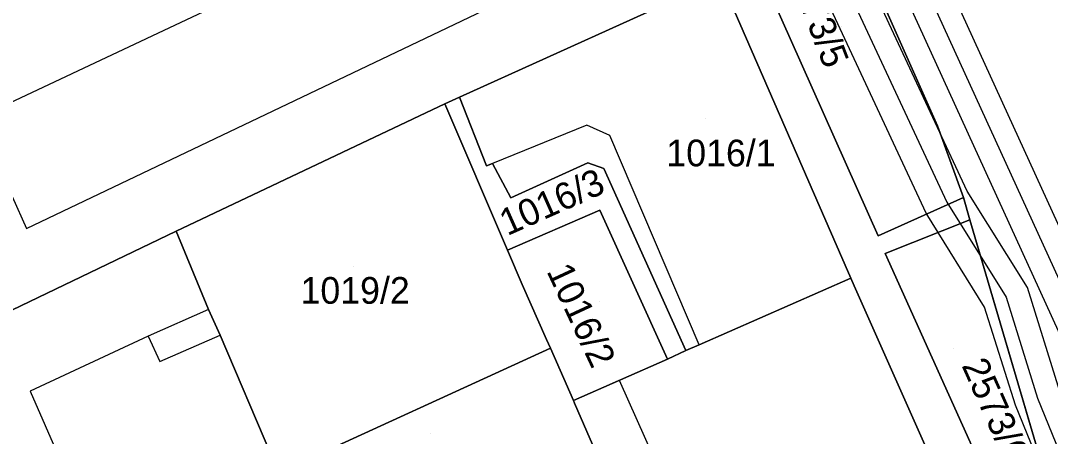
# Model space of a CAD drawing. Extents: x -263423 to -261326, y -1240067 to -1237864.
# Drawn here: x -262447.7 to -262370.5, y -1239611.4 to -1239580.2 of the extents above; entities that cross this region are included whole.
import ezdxf

# ---------------------------------------------------------------- set-up
doc = ezdxf.new("R2010")
doc.units = 0
for name, color, linetype in [('body_kn', 7, 'Continuous'), ('kladpar_druhypozemkov', 7, 'Continuous'), ('kladpar_hranice', 7, 'Continuous'), ('kladpar_parcelnecisla', 7, 'Continuous'), ('kladpar_plochy', 7, 'Continuous'), ('linie', 7, 'Continuous'), ('tarchy_linie', 7, 'Continuous'), ('zappar_hrandruhpozemk', 7, 'Continuous')]:
    doc.layers.add(name, color=color, linetype=linetype)

msp = doc.modelspace()

# ---------------------------------------------------------------- linework, layer by layer
at = {"layer": 'body_kn'}
for p, q in [((-262415.88, -1239586.47), (-262415.88, -1239586.47)), ((-262415.88, -1239586.47), (-262415.88, -1239586.47)), ((-262414.79, -1239585.97), (-262414.79, -1239585.97)), ((-262414.79, -1239585.97), (-262414.79, -1239585.97)), ((-262405.24, -1239588.08), (-262405.24, -1239588.08)), ((-262378.98, -1239588.13), (-262378.98, -1239588.13)), ((-262403.53, -1239588.86), (-262403.53, -1239588.86)), ((-262412.75, -1239591.13), (-262412.75, -1239591.13)), ((-262412.32, -1239590.96), (-262412.32, -1239590.96)), ((-262405.17, -1239590.91), (-262405.17, -1239590.91)), ((-262403.98, -1239591.32), (-262403.98, -1239591.32)), ((-262410.95, -1239593.51), (-262410.95, -1239593.51)), ((-262377.04, -1239593.5), (-262377.04, -1239593.5)), ((-262376.76, -1239593.01), (-262376.76, -1239593.01)), ((-262378.3, -1239593.84), (-262378.3, -1239593.84)), ((-262404.28, -1239594.44), (-262404.28, -1239594.44)), ((-262404.28, -1239594.44), (-262404.28, -1239594.44)), ((-262379.84, -1239594.67), (-262379.84, -1239594.67)), ((-262447.22, -1239595.81), (-262447.22, -1239595.81)), ((-262376.56, -1239595.17), (-262376.56, -1239595.17)), ((-262436, -1239596.03), (-262436, -1239596.03)), ((-262436, -1239596.03), (-262436, -1239596.03)), ((-262383.43, -1239596.36), (-262383.43, -1239596.36)), ((-262411.19, -1239597.45), (-262411.19, -1239597.45)), ((-262382.9, -1239597.69), (-262382.9, -1239597.69)), ((-262382.9, -1239597.69), (-262382.9, -1239597.69)), ((-262385.49, -1239599.54), (-262385.49, -1239599.54)), ((-262385.49, -1239599.54), (-262385.49, -1239599.54)), ((-262410.08, -1239600.03), (-262410.08, -1239600.03)), ((-262385.24, -1239600.12), (-262385.24, -1239600.12)), ((-262372.26, -1239600.24), (-262372.26, -1239600.24)), ((-262373.86, -1239600.98), (-262373.86, -1239600.98)), ((-262433.57, -1239601.89), (-262433.57, -1239601.89)), ((-262433.57, -1239601.89), (-262433.57, -1239601.89)), ((-262375.46, -1239601.72), (-262375.46, -1239601.72)), ((-262438.09, -1239603.89), (-262438.09, -1239603.89)), ((-262438.09, -1239603.89), (-262438.09, -1239603.89)), ((-262432.7, -1239603.81), (-262432.7, -1239603.81)), ((-262408.26, -1239604.14), (-262408.26, -1239604.14)), ((-262407.98, -1239604.78), (-262407.98, -1239604.78)), ((-262407.98, -1239604.78), (-262407.98, -1239604.78)), ((-262397.83, -1239604.96), (-262397.83, -1239604.96)), ((-262396.84, -1239604.53), (-262396.84, -1239604.53)), ((-262396.84, -1239604.53), (-262396.84, -1239604.53)), ((-262437.22, -1239605.8), (-262437.22, -1239605.8)), ((-262399.21, -1239605.62), (-262399.21, -1239605.62)), ((-262402.82, -1239607.2), (-262402.82, -1239607.2)), ((-262402.82, -1239607.2), (-262402.82, -1239607.2)), ((-262446.94, -1239608.01), (-262446.94, -1239608.01)), ((-262406.25, -1239608.71), (-262406.25, -1239608.71)), ((-262406.16, -1239608.92), (-262406.16, -1239608.92)), ((-262371.49, -1239608.55), (-262371.49, -1239608.55)), ((-262373.16, -1239609.07), (-262373.16, -1239609.07))]:
    msp.add_line(p, q, dxfattribs=at)
at = {"layer": 'kladpar_druhypozemkov'}
for p, q in [((-262386.2, -1239580.65), (-262386.2, -1239580.65)), ((-262396.34, -1239587.56), (-262396.34, -1239587.56)), ((-262407.68, -1239593.06), (-262407.68, -1239593.06)), ((-262422.74, -1239598.66), (-262422.74, -1239598.66)), ((-262404.29, -1239601.26), (-262404.29, -1239601.26)), ((-262377.77, -1239604.82), (-262377.77, -1239604.82)), ((-262416.94, -1239611.16), (-262416.94, -1239611.16))]:
    msp.add_line(p, q, dxfattribs=at)
at = {"layer": 'kladpar_hranice'}
for points in [[(-262396.41, -1239567.2), (-262389.89, -1239564.43), (-262389.3, -1239564.88), (-262378.98, -1239588.13), (-262377.04, -1239593.5), (-262383.43, -1239596.36), (-262396.41, -1239567.2)], [(-262335.75, -1239703.73), (-262358.04, -1239653.69), (-262359.73, -1239651.52), (-262361.49, -1239649.73), (-262363.13, -1239648.76), (-262364.14, -1239648.31), (-262369.55, -1239635.62), (-262370.78, -1239632.82), (-262367.98, -1239625.57), (-262367.97, -1239624.36), (-262376.56, -1239595.17), (-262377.04, -1239593.5), (-262378.98, -1239588.13), (-262389.3, -1239564.88)], [(-262396.41, -1239567.2), (-262383.43, -1239596.36), (-262377.04, -1239593.5), (-262376.56, -1239595.17), (-262382.9, -1239597.69), (-262370.09, -1239626.21), (-262367.98, -1239625.57), (-262370.78, -1239632.82), (-262371.98, -1239630.08), (-262378.45, -1239615.42), (-262385.24, -1239600.12), (-262385.49, -1239599.54), (-262395.25, -1239577.11)], [(-262395.25, -1239577.11), (-262414.79, -1239585.97), (-262415.88, -1239586.47), (-262436, -1239596.03), (-262456.69, -1239605.96), (-262464.83, -1239586.33), (-262450.76, -1239579.78)], [(-262395.25, -1239577.11), (-262385.49, -1239599.54), (-262396.84, -1239604.53), (-262397.83, -1239604.96), (-262403.98, -1239591.32), (-262405.17, -1239590.91), (-262410.95, -1239593.51), (-262412.32, -1239590.96), (-262412.75, -1239591.13), (-262414.79, -1239585.97), (-262395.25, -1239577.11)], [(-262415.88, -1239586.47), (-262411.19, -1239597.45), (-262410.08, -1239600.03), (-262408.26, -1239604.14), (-262407.98, -1239604.78), (-262428.35, -1239614.13), (-262428.84, -1239612.92), (-262432.7, -1239603.81), (-262433.57, -1239601.89), (-262436, -1239596.03), (-262415.88, -1239586.47)], [(-262414.79, -1239585.97), (-262412.75, -1239591.13), (-262412.32, -1239590.96), (-262410.95, -1239593.51), (-262405.17, -1239590.91), (-262403.98, -1239591.32), (-262397.83, -1239604.96), (-262399.21, -1239605.62), (-262404.28, -1239594.44), (-262411.19, -1239597.45), (-262415.88, -1239586.47), (-262414.79, -1239585.97)], [(-262404.28, -1239594.44), (-262399.21, -1239605.62), (-262406.25, -1239608.71), (-262407.98, -1239604.78), (-262408.26, -1239604.14), (-262410.08, -1239600.03), (-262411.19, -1239597.45), (-262404.28, -1239594.44)], [(-262382.9, -1239597.69), (-262376.56, -1239595.17), (-262367.97, -1239624.36), (-262367.98, -1239625.57), (-262370.09, -1239626.21), (-262382.9, -1239597.69)], [(-262436, -1239596.03), (-262433.57, -1239601.89), (-262432.7, -1239603.81), (-262428.84, -1239612.92), (-262428.35, -1239614.13), (-262427.1, -1239617), (-262437.55, -1239622.06), (-262448.11, -1239627.18), (-262456.69, -1239605.96), (-262436, -1239596.03)], [(-262385.49, -1239599.54), (-262385.24, -1239600.12), (-262378.45, -1239615.42), (-262371.98, -1239630.08), (-262387.04, -1239636.76), (-262388.02, -1239637.19), (-262389.97, -1239638.01), (-262390.25, -1239638.13), (-262392.66, -1239639.22), (-262398, -1239627.55), (-262399.58, -1239624.1), (-262403.9, -1239614.13), (-262406.16, -1239608.92), (-262406.25, -1239608.71), (-262399.21, -1239605.62), (-262397.83, -1239604.96), (-262396.84, -1239604.53), (-262385.49, -1239599.54)], [(-262407.98, -1239604.78), (-262406.25, -1239608.71), (-262406.16, -1239608.92), (-262403.9, -1239614.13), (-262408.9, -1239616.32), (-262409.83, -1239614.02), (-262421.28, -1239618.57), (-262425.61, -1239620.5), (-262427.1, -1239617), (-262428.35, -1239614.13), (-262407.98, -1239604.78)]]:
    msp.add_lwpolyline(points, dxfattribs=at)
at = {"layer": 'kladpar_plochy'}
for p, q in [((-262378.98, -1239588.13), (-262389.3, -1239564.88)), ((-262377.04, -1239593.5), (-262378.98, -1239588.13)), ((-262376.56, -1239595.17), (-262377.04, -1239593.5)), ((-262367.97, -1239624.36), (-262376.56, -1239595.17))]:
    msp.add_line(p, q, dxfattribs=at)
for points in [[(-262396.41, -1239567.2), (-262389.89, -1239564.43), (-262389.3, -1239564.88), (-262378.98, -1239588.13), (-262377.04, -1239593.5), (-262383.43, -1239596.36)], [(-262395.25, -1239577.11), (-262385.49, -1239599.54), (-262396.84, -1239604.53), (-262397.83, -1239604.96), (-262403.98, -1239591.32), (-262405.17, -1239590.91), (-262410.95, -1239593.51), (-262412.32, -1239590.96), (-262412.75, -1239591.13), (-262414.79, -1239585.97)], [(-262415.88, -1239586.47), (-262411.19, -1239597.45), (-262410.08, -1239600.03), (-262408.26, -1239604.14), (-262407.98, -1239604.78), (-262428.35, -1239614.13), (-262428.84, -1239612.92), (-262432.7, -1239603.81), (-262433.57, -1239601.89), (-262436, -1239596.03)], [(-262414.79, -1239585.97), (-262412.75, -1239591.13), (-262412.32, -1239590.96), (-262410.95, -1239593.51), (-262405.17, -1239590.91), (-262403.98, -1239591.32), (-262397.83, -1239604.96), (-262399.21, -1239605.62), (-262404.28, -1239594.44), (-262411.19, -1239597.45), (-262415.88, -1239586.47)], [(-262404.28, -1239594.44), (-262399.21, -1239605.62), (-262406.25, -1239608.71), (-262407.98, -1239604.78), (-262408.26, -1239604.14), (-262410.08, -1239600.03), (-262411.19, -1239597.45)], [(-262382.9, -1239597.69), (-262376.56, -1239595.17), (-262367.97, -1239624.36), (-262367.98, -1239625.57), (-262370.09, -1239626.21)], [(-262436, -1239596.03), (-262433.57, -1239601.89), (-262432.7, -1239603.81), (-262428.84, -1239612.92), (-262428.35, -1239614.13), (-262427.1, -1239617), (-262437.55, -1239622.06), (-262448.11, -1239627.18), (-262456.69, -1239605.96)], [(-262385.49, -1239599.54), (-262385.24, -1239600.12), (-262378.45, -1239615.42), (-262371.98, -1239630.08), (-262387.04, -1239636.76), (-262388.02, -1239637.19), (-262389.97, -1239638.01), (-262390.25, -1239638.13), (-262392.66, -1239639.22), (-262398, -1239627.55), (-262399.58, -1239624.1), (-262403.9, -1239614.13), (-262406.16, -1239608.92), (-262406.25, -1239608.71), (-262399.21, -1239605.62), (-262397.83, -1239604.96), (-262396.84, -1239604.53)], [(-262407.98, -1239604.78), (-262406.25, -1239608.71), (-262406.16, -1239608.92), (-262403.9, -1239614.13), (-262408.9, -1239616.32), (-262409.83, -1239614.02), (-262421.28, -1239618.57), (-262425.61, -1239620.5), (-262427.1, -1239617), (-262428.35, -1239614.13)]]:
    msp.add_lwpolyline(points, close=True, dxfattribs=at)
for points in [[(-262396.41, -1239567.2), (-262383.43, -1239596.36), (-262377.04, -1239593.5), (-262376.56, -1239595.17), (-262382.9, -1239597.69), (-262370.09, -1239626.21), (-262367.98, -1239625.57), (-262370.78, -1239632.82), (-262371.98, -1239630.08), (-262378.45, -1239615.42), (-262385.24, -1239600.12), (-262385.49, -1239599.54), (-262395.25, -1239577.11)], [(-262395.25, -1239577.11), (-262414.79, -1239585.97), (-262415.88, -1239586.47), (-262436, -1239596.03), (-262456.69, -1239605.96), (-262464.83, -1239586.33), (-262450.76, -1239579.78)]]:
    msp.add_lwpolyline(points, dxfattribs=at)
at = {"layer": 'linie'}
msp.add_lwpolyline([(-262395.25, -1239577.11), (-262385.49, -1239599.54), (-262385.24, -1239600.12), (-262378.45, -1239615.42), (-262371.98, -1239630.08), (-262370.78, -1239632.82), (-262369.55, -1239635.62), (-262364.14, -1239648.31), (-262362.72, -1239652.13), (-262337.94, -1239707.59)], dxfattribs=at)
at = {"layer": 'tarchy_linie'}
for points in [[(-262413.63, -1239445.2), (-262437.7, -1239454.37), (-262435.92, -1239458.15), (-262425.88, -1239476.92), (-262403.3, -1239522.47), (-262363.64, -1239609.36), (-262358.64, -1239630.05), (-262345.1, -1239663.66)], [(-262437.41, -1239458.85), (-262427.34, -1239477.7), (-262404.79, -1239523.18), (-262365.21, -1239609.9), (-262360.22, -1239630.55), (-262327.82, -1239710.96), (-262321.7, -1239724.22)], [(-262437.86, -1239460.64), (-262419.4, -1239503.59), (-262399.45, -1239548.41), (-262378.3, -1239593.84), (-262373.86, -1239600.98), (-262371.49, -1239608.55), (-262362.38, -1239630.92), (-262360.21, -1239635.87), (-262331.63, -1239696.16), (-262318.68, -1239723.47)], [(-262424.98, -1239486.18), (-262406.28, -1239523.89), (-262366.78, -1239610.44), (-262363.78, -1239622.86), (-262369.82, -1239608.03), (-262372.26, -1239600.24), (-262376.76, -1239593.01), (-262397.85, -1239547.7), (-262417.79, -1239502.9), (-262424.98, -1239486.18)], [(-262346.87, -1239668.09), (-262361.04, -1239638.2), (-262367.06, -1239641.46), (-262367.71, -1239639.93), (-262368.36, -1239638.41), (-262362.42, -1239635.19), (-262362.98, -1239633.9), (-262367.25, -1239636.19), (-262369.02, -1239636.87), (-262369.55, -1239635.62), (-262369.62, -1239635.45), (-262370.24, -1239634.04), (-262368.81, -1239633.29), (-262364.29, -1239630.86), (-262373.16, -1239609.07), (-262375.46, -1239601.72), (-262379.84, -1239594.67), (-262401.05, -1239549.12)], [(-262402.82, -1239607.2), (-262389.23, -1239637.7), (-262389.97, -1239638.01), (-262390.25, -1239638.13), (-262392.66, -1239639.22), (-262398, -1239627.55), (-262399.58, -1239624.1), (-262403.9, -1239614.13), (-262406.16, -1239608.92), (-262406.25, -1239608.71), (-262402.82, -1239607.2)]]:
    msp.add_lwpolyline(points, dxfattribs=at)
at = {"layer": 'zappar_hrandruhpozemk'}
for p, q in [((-262432.68, -1239578.97), (-262450.95, -1239587.59)), ((-262450.95, -1239587.59), (-262447.22, -1239595.81)), ((-262396.84, -1239604.53), (-262403.53, -1239588.86)), ((-262438.09, -1239603.89), (-262437.22, -1239605.8)), ((-262437.22, -1239605.8), (-262432.7, -1239603.81)), ((-262446.94, -1239608.01), (-262442.15, -1239618.97))]:
    msp.add_line(p, q, dxfattribs=at)
for points in [[(-262447.22, -1239595.81), (-262408.64, -1239577.38), (-262411.5, -1239571.13)], [(-262403.53, -1239588.86), (-262405.24, -1239588.08), (-262412.32, -1239590.96)], [(-262433.57, -1239601.89), (-262438.09, -1239603.89), (-262446.94, -1239608.01)]]:
    msp.add_lwpolyline(points, dxfattribs=at)

# ---------------------------------------------------------------- texts
at = {"layer": 'kladpar_parcelnecisla'}
for s, rotation, p in [('2573/5', 291, (-262390.362, -1239576.305)), ('1016/3', 24, (-262411.208, -1239596.398)), ('1016/2', 295, (-262408.29, -1239599.012)), ('2573/6', 294, (-262377.206, -1239606.086))]:
    msp.add_text(s, height=2, rotation=rotation, dxfattribs=at).set_placement(p)
for s, p in [('1016/1', (-262399.293, -1239591.16)), ('1019/2', (-262426.689, -1239601.46))]:
    msp.add_text(s, height=2, dxfattribs=at).set_placement(p)

doc.saveas('drawing.dxf')
